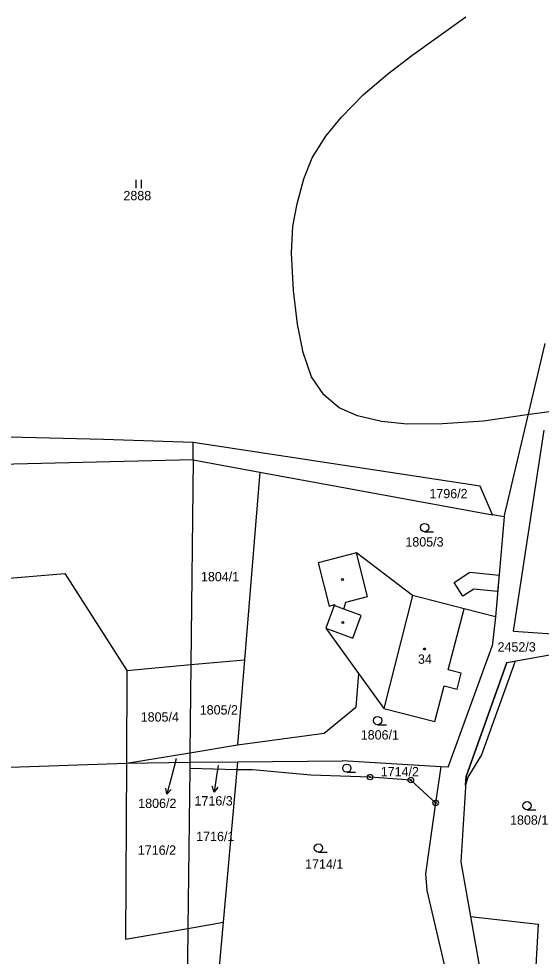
# Model space of a CAD drawing. Extents: x -546762 to -540209, y -1046851 to -1035694.
# Drawn here: x -542708.2 to -542613, y -1039277.1 to -1039106.5 of the extents above; entities that cross this region are included whole.
import ezdxf

# ---------------------------------------------------------------- set-up
doc = ezdxf.new("R2010")
doc.units = 0
for name, color, linetype in [('Vrstva 1', 7, 'Continuous'), ('Vrstva 16', 7, 'Continuous'), ('Vrstva 18', 7, 'Continuous'), ('Vrstva 19', 7, 'Continuous'), ('Vrstva 24', 7, 'Continuous'), ('Vrstva 25', 7, 'Continuous'), ('Vrstva 3', 7, 'Continuous'), ('Vrstva 30', 7, 'Continuous'), ('Vrstva 37', 7, 'Continuous'), ('Vrstva 4', 7, 'Continuous'), ('Vrstva 52', 7, 'Continuous')]:
    doc.layers.add(name, color=color, linetype=linetype)

msp = doc.modelspace()

# ---------------------------------------------------------------- linework, layer by layer
at = {"layer": 'Vrstva 1'}
for p, q in [((-542664.31, -1039188.99), (-542621.94, -1039196.81)), ((-542619.81, -1039197.17), (-542621.39, -1039215.34)), ((-542677.05, -1039241.83), (-542677.06, -1039242.98)), ((-542668.44, -1039243.19), (-542668.31, -1039241.72)), ((-542631.32, -1039242.65), (-542632.27, -1039249.21)), ((-542677.06, -1039242.98), (-542677.38, -1039272.05)), ((-542668.44, -1039243.19), (-542677.06, -1039242.98)), ((-542670.92, -1039270.92), (-542668.44, -1039243.19)), ((-542665.65, -1039243.21), (-542668.44, -1039243.19)), ((-542655.03, -1039244.16), (-542665.65, -1039243.21)), ((-542644.2, -1039244.52), (-542655.03, -1039244.16)), ((-542636.79, -1039245.05), (-542644.2, -1039244.52)), ((-542636.79, -1039245.05), (-542632.27, -1039249.21)), ((-542632.27, -1039249.21), (-542634.14, -1039262.14))]:
    msp.add_line(p, q, dxfattribs=at)
for points in [[(-542619.81, -1039197.17), (-542612.35, -1039165.58)], [(-542692.76, -1039183.04), (-542768.97, -1039181.17)], [(-542618.11, -1039217.96), (-542612.5, -1039181.39)], [(-542676.41, -1039183.6), (-542692.76, -1039183.04)], [(-542676.44, -1039186.74), (-542676.41, -1039183.6)], [(-542624.19, -1039191.57), (-542676.41, -1039183.6)], [(-542676.44, -1039186.74), (-542744.34, -1039188.38)], [(-542676.44, -1039186.74), (-542676.85, -1039224.04)], [(-542676.44, -1039186.74), (-542664.31, -1039188.99)], [(-542664.31, -1039188.99), (-542667.11, -1039223.15)], [(-542621.94, -1039196.81), (-542624.19, -1039191.57)], [(-542619.81, -1039197.17), (-542621.94, -1039196.81)], [(-542646.7, -1039203.71), (-542653.67, -1039205.5)], [(-542636.46, -1039211.48), (-542646.7, -1039203.71)], [(-542653.67, -1039205.5), (-542651.64, -1039213.4)], [(-542723.08, -1039209.39), (-542699.81, -1039207.43)], [(-542699.81, -1039207.43), (-542688.5, -1039225.11)], [(-542627.06, -1039213.89), (-542636.46, -1039211.48)], [(-542650.74, -1039213.29), (-542652.28, -1039217.41)], [(-542651.64, -1039213.4), (-542650.67, -1039213.1)], [(-542650.67, -1039213.1), (-542650.74, -1039213.29)], [(-542629.97, -1039225.01), (-542627.06, -1039213.89)], [(-542621.39, -1039215.34), (-542627.06, -1039213.89)], [(-542621.39, -1039215.34), (-542621.99, -1039220.69)], [(-542652.28, -1039217.41), (-542646.33, -1039225.64)], [(-542618.11, -1039217.96), (-542605.7, -1039218.8)], [(-542629.98, -1039242.73), (-542621.99, -1039220.69)], [(-542619.28, -1039223.65), (-542608.8, -1039221.77)], [(-542688.5, -1039225.11), (-542676.85, -1039224.04)], [(-542676.85, -1039224.04), (-542677.03, -1039240.08)], [(-542676.85, -1039224.04), (-542667.11, -1039223.15)], [(-542667.11, -1039223.15), (-542668.38, -1039238.67)], [(-542619.28, -1039223.65), (-542626.74, -1039244.41)], [(-542688.5, -1039225.11), (-542688.58, -1039241.97)], [(-542646.33, -1039225.64), (-542646.8, -1039231.82)], [(-542646.33, -1039225.64), (-542641.72, -1039232.02)], [(-542627.6, -1039225.63), (-542629.97, -1039225.01)], [(-542628.35, -1039228.53), (-542627.6, -1039225.63)], [(-542632.42, -1039234.4), (-542630.73, -1039227.92)], [(-542630.73, -1039227.92), (-542628.35, -1039228.53)], [(-542652.55, -1039236.55), (-542646.8, -1039231.82)], [(-542641.72, -1039232.02), (-542632.42, -1039234.4)], [(-542668.38, -1039238.67), (-542652.55, -1039236.55)], [(-542677.03, -1039240.08), (-542668.38, -1039238.67)], [(-542688.58, -1039241.97), (-542677.03, -1039240.08)], [(-542677.03, -1039240.08), (-542677.05, -1039241.83)], [(-542750.56, -1039244.11), (-542688.58, -1039241.97)], [(-542688.58, -1039241.97), (-542688.74, -1039274.04)], [(-542688.58, -1039241.97), (-542677.05, -1039241.83)], [(-542677.05, -1039241.83), (-542668.31, -1039241.72)], [(-542668.31, -1039241.72), (-542649.27, -1039241.57)], [(-542631.32, -1039242.65), (-542649.27, -1039241.57)], [(-542629.98, -1039242.73), (-542631.32, -1039242.65)], [(-542626.74, -1039244.41), (-542627.68, -1039259.97)], [(-542627.68, -1039259.97), (-542625.93, -1039269.87)], [(-542634.14, -1039262.14), (-542633.89, -1039265.15)], [(-542633.89, -1039265.15), (-542623.26, -1039310.57)], [(-542625.93, -1039269.87), (-542622.78, -1039287.69)], [(-542625.93, -1039269.87), (-542613.57, -1039271.3)], [(-542677.38, -1039272.05), (-542670.92, -1039270.92)], [(-542672.31, -1039286.5), (-542670.92, -1039270.92)], [(-542613.57, -1039271.3), (-542614.16, -1039281.08)], [(-542688.74, -1039274.04), (-542677.38, -1039272.05)], [(-542677.38, -1039272.05), (-542677.51, -1039283.77)]]:
    msp.add_lwpolyline(points, dxfattribs=at)
at = {"layer": 'Vrstva 16'}
for p, q in [((-542672.16, -1039244.28), (-542672.6, -1039247.25)), ((-542680.44, -1039244.73), (-542681.2, -1039247.63))]:
    msp.add_line(p, q, dxfattribs=at)
for points in [[(-542679.53, -1039241.22), (-542680.44, -1039244.73)], [(-542671.89, -1039242.42), (-542672.16, -1039244.28)], [(-542671.96, -1039246.33), (-542672.6, -1039247.25), (-542672.95, -1039246.19)], [(-542680.46, -1039246.79), (-542681.2, -1039247.63), (-542681.43, -1039246.54)]]:
    msp.add_lwpolyline(points, dxfattribs=at)
at = {"layer": 'Vrstva 24'}
for centre, radius in [((-542644.2, -1039244.52), 0.5), ((-542644.2, -1039244.52), 0.1), ((-542636.79, -1039245.05), 0.5), ((-542636.79, -1039245.05), 0.1), ((-542632.27, -1039249.21), 0.5), ((-542632.27, -1039249.21), 0.1)]:
    msp.add_circle(centre, radius, dxfattribs=at)
at = {"layer": 'Vrstva 25'}
for p, q in [((-542686.82, -1039137.31), (-542686.82, -1039135.81)), ((-542685.82, -1039137.31), (-542685.82, -1039135.81)), ((-542634.28, -1039199.85), (-542632.68, -1039199.85)), ((-542642.84, -1039234.98), (-542641.24, -1039234.98)), ((-542648.45, -1039243.65), (-542646.85, -1039243.65)), ((-542615.63, -1039250.48), (-542614.03, -1039250.48)), ((-542653.62, -1039258.19), (-542652.02, -1039258.19))]:
    msp.add_line(p, q, dxfattribs=at)
for centre, radius in [((-542634.28, -1039199.1), 0.75), ((-542649.25, -1039208.57), 0.175), ((-542649.17, -1039216.37), 0.175), ((-542634.3, -1039221.2), 0.175), ((-542642.84, -1039234.23), 0.75), ((-542648.45, -1039242.9), 0.75), ((-542615.63, -1039249.73), 0.75), ((-542653.62, -1039257.44), 0.75)]:
    msp.add_circle(centre, radius, dxfattribs=at)
at = {"layer": 'Vrstva 3'}
for points in [[(-542636.46, -1039211.48), (-542641.72, -1039232.02)], [(-542627.06, -1039213.89), (-542636.46, -1039211.48)], [(-542629.97, -1039225.01), (-542627.06, -1039213.89)], [(-542627.6, -1039225.63), (-542629.97, -1039225.01)], [(-542628.35, -1039228.53), (-542627.6, -1039225.63)], [(-542632.42, -1039234.4), (-542630.73, -1039227.92)], [(-542630.73, -1039227.92), (-542628.35, -1039228.53)], [(-542641.72, -1039232.02), (-542632.42, -1039234.4)]]:
    msp.add_lwpolyline(points, dxfattribs=at)
at = {"layer": 'Vrstva 30'}
for p, q in [((-542628.91, -1039209.08), (-542626.03, -1039207.23)), ((-542626.03, -1039207.23), (-542620.73, -1039207.74)), ((-542620.73, -1039207.74), (-542620.99, -1039210.73)), ((-542627.29, -1039211.6), (-542628.91, -1039209.08)), ((-542625.29, -1039210.31), (-542627.29, -1039211.6)), ((-542620.99, -1039210.73), (-542625.29, -1039210.31))]:
    msp.add_line(p, q, dxfattribs=at)
msp.add_lwpolyline([(-542623.91, -1039240.49), (-542626.43, -1039244.56), (-542626.83, -1039245.97), (-542626.74, -1039244.41), (-542619.28, -1039223.65), (-542617.81, -1039223.39), (-542623.91, -1039240.49)], dxfattribs=at)
at = {"layer": 'Vrstva 37'}
msp.add_circle((-542634.3, -1039221.2), 0.175, dxfattribs=at)
at = {"layer": 'Vrstva 4'}
for points in [[(-542644.66, -1039211.65), (-542646.7, -1039203.71)], [(-542648.62, -1039212.7), (-542644.66, -1039211.65)], [(-542636.46, -1039211.48), (-542641.72, -1039232.02)], [(-542649.01, -1039213.94), (-542650.74, -1039213.29)], [(-542649.01, -1039213.94), (-542648.62, -1039212.7)], [(-542645.82, -1039215.13), (-542649.01, -1039213.94)], [(-542647.36, -1039219.25), (-542645.82, -1039215.13)], [(-542652.28, -1039217.41), (-542647.36, -1039219.25)]]:
    msp.add_lwpolyline(points, dxfattribs=at)
at = {"layer": 'Vrstva 52'}
for points in [[(-542631.04, -1039180.21), (-542637.44, -1039180.29), (-542642.13, -1039179.78), (-542646.49, -1039178.76), (-542649.82, -1039177.31), (-542652.63, -1039174.91), (-542654.85, -1039171.66), (-542656.39, -1039167.22), (-542657.41, -1039162.1), (-542658.18, -1039155.95), (-542658.52, -1039149.12), (-542658.27, -1039144.25), (-542657.5, -1039140.15), (-542656.3, -1039135.62), (-542654.77, -1039131.78), (-542652.29, -1039127.85), (-542649.47, -1039124.44), (-542645.46, -1039120.34), (-542641.02, -1039116.58), (-542636.63, -1039113.14), (-542626.77, -1039106.11)], [(-542558.11, -1039165.22), (-542558.41, -1039165.33), (-542563.39, -1039167.1), (-542564.68, -1039167.53), (-542568.47, -1039168.79), (-542569.8, -1039169.24), (-542575.02, -1039170.81), (-542575.43, -1039170.94), (-542577.76, -1039171.45), (-542583.28, -1039172.65), (-542588.61, -1039173.7), (-542590.99, -1039174.17), (-542592.17, -1039174.4), (-542599.12, -1039175.77), (-542601.83, -1039176.26), (-542611.32, -1039177.99), (-542611.51, -1039178.02), (-542615.22, -1039178.54), (-542623.53, -1039179.7), (-542631.04, -1039180.21)]]:
    msp.add_lwpolyline(points, dxfattribs=at)

# ---------------------------------------------------------------- texts
at = {"layer": 'Vrstva 16'}
for s, p in [('1716/3', (-542676.18, -1039249.69)), ('1806/2', (-542686.43, -1039250.14))]:
    msp.add_text(s, height=1.7, dxfattribs=at).set_placement(p)
at = {"layer": 'Vrstva 18'}
for s, height, p in [('2888', 1.7, (-542689.13, -1039139.52)), ('1796/2', 1.7, (-542633.41, -1039193.76)), ('1805/3', 1.7, (-542637.78, -1039202.55)), ('1804/1', 1.7, (-542675.01, -1039208.88)), ('2452/3', 1.7, (-542620.99, -1039221.67)), ('1805/4', 1.7, (-542685.98, -1039234.42)), ('1805/2', 1.7, (-542675.23, -1039233.13)), ('1806/1', 1.7, (-542645.91, -1039237.68)), ('1806/2', 0.1, (-542679.75, -1039241.22)), ('1716/3', 0.1, (-542672.09, -1039242.42)), ('1714/2', 1.7, (-542642.27, -1039244.38)), ('1808/1', 1.7, (-542618.72, -1039253.18)), ('1716/1', 1.7, (-542675.88, -1039256.17)), ('1716/2', 1.7, (-542686.5, -1039258.66)), ('1714/1', 1.7, (-542656.05, -1039261.2))]:
    msp.add_text(s, height=height, dxfattribs=at).set_placement(p)
at = {"layer": 'Vrstva 19'}
msp.add_text('34', height=1.7, dxfattribs=at).set_placement((-542635.49, -1039223.9))

doc.saveas('drawing.dxf')
